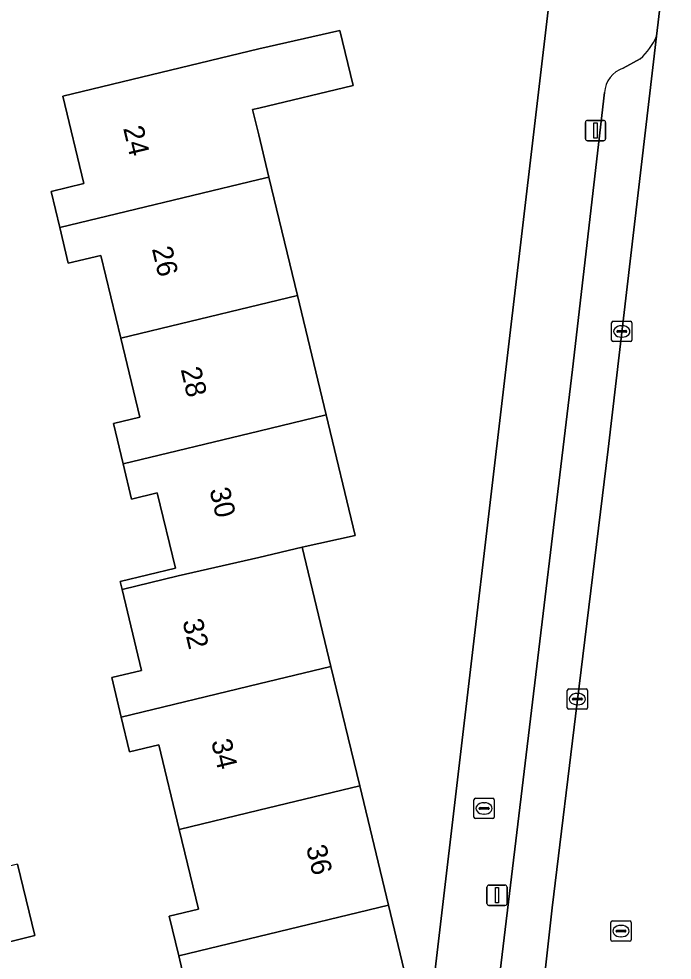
# Model space of a CAD drawing. Extents: x 158031 to 159244, y 380104 to 381214.
# Drawn here: x 158988.18 to 159020.36, y 380669.62 to 380715.96 of the extents above; entities that cross this region are included whole.
import ezdxf

# ---------------------------------------------------------------- set-up
doc = ezdxf.new("R2010")
doc.units = 0
for name, color, linetype in [('IMGEO_Brandkraan', 7, 'Continuous'), ('IMGEO_Erf', 7, 'Continuous'), ('IMGEO_Kolk', 7, 'Continuous'), ('IMGEO_Lichtmast', 7, 'Continuous'), ('IMGEO_Pand', 7, 'Continuous'), ('IMGEO_Pand_nummerreeks', 7, 'Continuous'), ('IMGEO_Parkeervlak_open', 7, 'Continuous'), ('IMGEO_Rijbaan_lokaal_gesloten', 7, 'Continuous'), ('IMGEO_Rioolput', 7, 'Continuous'), ('IMGEO_Voetpad_open', 7, 'Continuous')]:
    doc.layers.add(name, color=color, linetype=linetype)

msp = doc.modelspace()

# ---------------------------------------------------------------- linework, layer by layer
at = {"layer": 'IMGEO_Brandkraan'}
for p, q in [((159010.598, 380676.664), (159010.598, 380677.516)), ((159010.673, 380677.59), (159011.525, 380677.59)), ((159011.086, 380677.37), (159011.111, 380677.37)), ((159011.599, 380677.516), (159011.599, 380676.664)), ((159010.857, 380677.084), (159010.857, 380677.096)), ((159011.295, 380677.047), (159010.897, 380677.047)), ((159010.9, 380677.133), (159011.298, 380677.133)), ((159011.109, 380676.81), (159011.084, 380676.81)), ((159011.341, 380677.096), (159011.341, 380677.084)), ((159011.525, 380676.59), (159010.673, 380676.59))]:
    msp.add_line(p, q, dxfattribs=at)
for points in [[(159010.598, 380676.664), (159010.598, 380677.516)], [(159010.673, 380677.59), (159011.525, 380677.59)], [(159011.599, 380677.516), (159011.599, 380676.664)], [(159011.525, 380676.59), (159010.673, 380676.59)]]:
    msp.add_lwpolyline(points, dxfattribs=at)
for centre, radius, start, end in [((159010.675, 380677.514), 0.0765, 91.552, 178.448), ((159010.675, 380677.514), 0.0765, 91.552, 178.448), ((159011.523, 380677.514), 0.0765, 1.552, 88.448), ((159011.523, 380677.514), 0.0765, 1.552, 88.448), ((159010.897, 380677.093), 0.0403, 85.8775, 175.7526), ((159010.894, 380677.083), 0.0366, 178.938, 274.7102), ((159011.298, 380677.09), 0.043, 264.8664, 352.4533), ((159011.302, 380677.095), 0.0386, 1.7309, 96.639), ((159010.675, 380676.666), 0.0765, 181.552, 268.448), ((159010.675, 380676.666), 0.0765, 181.552, 268.448), ((159011.523, 380676.666), 0.0765, 271.552, 358.448), ((159011.523, 380676.666), 0.0765, 271.552, 358.448)]:
    msp.add_arc(centre, radius, start, end, dxfattribs=at)
for centre, major_axis, ratio, start_param, end_param in [((159011.085, 380677.09), (-0.387, 0.002), 0.722429, 4.712389, 7.853982), ((159011.11, 380677.09), (-0.39, 0.002), 0.717154, 1.570796, 4.712389)]:
    msp.add_ellipse(centre, major_axis=major_axis, ratio=ratio, start_param=start_param, end_param=end_param, dxfattribs=at)
at = {"layer": 'IMGEO_Erf'}
for points in [[(158975.081, 380636.177), (158994.242, 380640.602), (159000, 380641.939), (159005.745, 380643.272), (159007.441, 380658.575), (159014.417, 380717.799)], [(158996.446, 380668.213), (158996.056, 380669.832), (158995.586, 380671.784), (158997.032, 380672.133), (158996.086, 380676.058), (158995.08, 380680.228), (158993.641, 380679.881), (158993.229, 380681.589), (158992.761, 380683.531), (158994.231, 380683.885), (158993.27, 380687.875), (158993.177, 380688.26), (158995.897, 380688.915), (158995.003, 380692.624), (158993.737, 380692.319), (158993.32, 380694.048), (158992.84, 380696.04), (158994.146, 380696.354), (158993.209, 380700.241), (158992.228, 380704.314), (158990.621, 380703.927), (158990.196, 380705.692), (158989.77, 380707.458), (158991.386, 380707.848), (158990.348, 380712.157), (159000, 380714.483), (159003.994, 380715.391), (159004.646, 380712.685), (159000, 380711.566), (158999.699, 380711.494), (159000, 380710.245), (159000.499, 380708.175), (159001.906, 380702.338), (159003.322, 380696.46), (159004.752, 380690.528), (159002.137, 380689.955), (159003.554, 380684.077), (159004.971, 380678.2), (159006.388, 380672.322), (159007.84, 380666.298)], [(158988.111, 380674.34), (158988.972, 380670.827), (158987.115, 380670.372), (158988.283, 380665.457), (158990.173, 380665.921), (158991.041, 380662.381), (158992.502, 380662.739), (158994.286, 380655.461), (158990.936, 380654.64), (158989.148, 380661.931), (158983.198, 380660.531)]]:
    msp.add_lwpolyline(points, dxfattribs=at)
at = {"layer": 'IMGEO_Kolk'}
for p, q in [((159017.38, 380700.146), (159017.38, 380700.998)), ((159017.455, 380701.072), (159018.307, 380701.072)), ((159018.381, 380700.998), (159018.381, 380700.146)), ((159017.639, 380700.566), (159017.639, 380700.578)), ((159018.077, 380700.529), (159017.679, 380700.529)), ((159017.682, 380700.615), (159018.08, 380700.615)), ((159017.868, 380700.852), (159017.893, 380700.852)), ((159018.123, 380700.578), (159018.123, 380700.566)), ((159018.307, 380700.072), (159017.455, 380700.072)), ((159017.891, 380700.292), (159017.866, 380700.292)), ((159015.194, 380682.047), (159015.194, 380682.899)), ((159015.269, 380682.973), (159016.121, 380682.973)), ((159016.195, 380682.899), (159016.195, 380682.047)), ((159015.453, 380682.467), (159015.453, 380682.479)), ((159015.891, 380682.43), (159015.493, 380682.43)), ((159015.496, 380682.516), (159015.894, 380682.516)), ((159015.682, 380682.753), (159015.707, 380682.753)), ((159015.937, 380682.479), (159015.937, 380682.467)), ((159016.121, 380681.973), (159015.269, 380681.973)), ((159015.705, 380682.193), (159015.68, 380682.193))]:
    msp.add_line(p, q, dxfattribs=at)
for points in [[(159017.38, 380700.146), (159017.38, 380700.998)], [(159017.455, 380701.072), (159018.307, 380701.072)], [(159018.381, 380700.998), (159018.381, 380700.146)], [(159018.307, 380700.072), (159017.455, 380700.072)], [(159015.194, 380682.047), (159015.194, 380682.899)], [(159015.269, 380682.973), (159016.121, 380682.973)], [(159016.195, 380682.899), (159016.195, 380682.047)], [(159016.121, 380681.973), (159015.269, 380681.973)]]:
    msp.add_lwpolyline(points, dxfattribs=at)
for centre, radius, start, end in [((159017.457, 380700.996), 0.0765, 91.552, 178.448), ((159017.457, 380700.996), 0.0765, 91.552, 178.448), ((159018.305, 380700.996), 0.0765, 1.552, 88.448), ((159018.305, 380700.996), 0.0765, 1.552, 88.448), ((159017.679, 380700.575), 0.0403, 85.8775, 175.7526), ((159017.676, 380700.565), 0.0366, 178.938, 274.7102), ((159018.08, 380700.572), 0.043, 264.8664, 352.4533), ((159018.084, 380700.577), 0.0386, 1.7309, 96.639), ((159017.457, 380700.148), 0.0765, 181.552, 268.448), ((159017.457, 380700.148), 0.0765, 181.552, 268.448), ((159018.305, 380700.148), 0.0765, 271.552, 358.448), ((159018.305, 380700.148), 0.0765, 271.552, 358.448), ((159015.271, 380682.897), 0.0765, 91.552, 178.448), ((159015.271, 380682.897), 0.0765, 91.552, 178.448), ((159016.119, 380682.897), 0.0765, 1.552, 88.448), ((159016.119, 380682.897), 0.0765, 1.552, 88.448), ((159015.493, 380682.476), 0.0403, 85.8775, 175.7526), ((159015.49, 380682.466), 0.0366, 178.938, 274.7102), ((159015.894, 380682.473), 0.043, 264.8664, 352.4533), ((159015.898, 380682.478), 0.0386, 1.7309, 96.639), ((159015.271, 380682.049), 0.0765, 181.552, 268.448), ((159015.271, 380682.049), 0.0765, 181.552, 268.448), ((159016.119, 380682.049), 0.0765, 271.552, 358.448), ((159016.119, 380682.049), 0.0765, 271.552, 358.448)]:
    msp.add_arc(centre, radius, start, end, dxfattribs=at)
for centre, major_axis, ratio, start_param, end_param in [((159017.867, 380700.572), (-0.387, 0.002), 0.722429, 4.712389, 7.853982), ((159017.892, 380700.572), (-0.39, 0.002), 0.717154, 1.570796, 4.712389), ((159015.681, 380682.473), (-0.387, 0.002), 0.722429, 4.712389, 7.853982), ((159015.706, 380682.473), (-0.39, 0.002), 0.717154, 1.570796, 4.712389)]:
    msp.add_ellipse(centre, major_axis=major_axis, ratio=ratio, start_param=start_param, end_param=end_param, dxfattribs=at)
at = {"layer": 'IMGEO_Lichtmast'}
for p, q in [((159016.09, 380710.063), (159016.09, 380710.863)), ((159016.09, 380710.863), (159016.09, 380710.063)), ((159016.19, 380710.963), (159016.98, 380710.963)), ((159016.98, 380710.963), (159016.19, 380710.963)), ((159017.08, 380710.863), (159017.08, 380710.063)), ((159017.08, 380710.063), (159017.08, 380710.863)), ((159016.98, 380709.963), (159016.19, 380709.963)), ((159016.19, 380709.963), (159016.98, 380709.963)), ((159011.237, 380672.415), (159011.237, 380673.215)), ((159011.237, 380673.215), (159011.237, 380672.415)), ((159011.337, 380673.315), (159012.127, 380673.315)), ((159012.127, 380673.315), (159011.337, 380673.315)), ((159012.227, 380673.215), (159012.227, 380672.415)), ((159012.227, 380672.415), (159012.227, 380673.215)), ((159012.127, 380672.315), (159011.337, 380672.315)), ((159011.337, 380672.315), (159012.127, 380672.315))]:
    msp.add_line(p, q, dxfattribs=at)
for points in [[(159016.51, 380710.838), (159016.66, 380710.838), (159016.66, 380710.088), (159016.51, 380710.088), (159016.51, 380710.838)], [(159011.657, 380673.19), (159011.807, 380673.19), (159011.807, 380672.44), (159011.657, 380672.44), (159011.657, 380673.19)]]:
    msp.add_lwpolyline(points, dxfattribs=at)
for centre, start, end in [((159016.19, 380710.863), 90, 180), ((159016.19, 380710.863), 90, 180), ((159016.98, 380710.863), 0, 90), ((159016.98, 380710.863), 360, 90), ((159016.19, 380710.063), 180, 270), ((159016.19, 380710.063), 180, 270), ((159016.98, 380710.063), 270, 0), ((159016.98, 380710.063), 270, 0), ((159011.337, 380673.215), 90, 180), ((159011.337, 380673.215), 90, 180), ((159012.127, 380673.215), 0, 90), ((159012.127, 380673.215), 360, 90), ((159011.337, 380672.415), 180, 270), ((159011.337, 380672.415), 180, 270), ((159012.127, 380672.415), 270, 0), ((159012.127, 380672.415), 270, 0)]:
    msp.add_arc(centre, 0.1, start, end, dxfattribs=at)
at = {"layer": 'IMGEO_Pand'}
for points in [[(159000.499, 380708.175), (159000, 380710.245), (158999.699, 380711.494), (159000, 380711.566), (159004.646, 380712.685), (159003.994, 380715.391), (159000, 380714.483), (158990.348, 380712.157), (158991.386, 380707.848), (158989.77, 380707.458), (158990.196, 380705.692), (159000, 380708.056)], [(158993.209, 380700.241), (159000, 380701.878), (159001.906, 380702.338), (159000.499, 380708.175), (159000, 380708.056), (158990.196, 380705.692), (158990.621, 380703.927), (158992.228, 380704.314)], [(158993.32, 380694.048), (159000, 380695.659), (159003.322, 380696.46), (159001.906, 380702.338), (159000, 380701.878), (158993.209, 380700.241), (158994.146, 380696.354), (158992.84, 380696.04)], [(158993.32, 380694.048), (158993.737, 380692.319), (158995.003, 380692.624), (158995.897, 380688.915), (158993.177, 380688.26), (158993.27, 380687.875), (158996.031, 380688.539), (159000, 380689.44), (159002.137, 380689.955), (159004.752, 380690.528), (159003.322, 380696.46), (159000, 380695.659)], [(159002.137, 380689.955), (159000, 380689.44), (158996.031, 380688.539), (158993.27, 380687.875), (158994.231, 380683.885), (158992.761, 380683.531), (158993.229, 380681.589), (159000, 380683.221), (159003.554, 380684.077)], [(159004.971, 380678.2), (159003.554, 380684.077), (159000, 380683.221), (158993.229, 380681.589), (158993.641, 380679.881), (158995.08, 380680.228), (158996.086, 380676.058), (159000, 380677.002)], [(159004.971, 380678.2), (159000, 380677.002), (158996.086, 380676.058), (158997.032, 380672.133), (158995.586, 380671.784), (158996.056, 380669.832), (159000, 380670.783), (159006.388, 380672.322)], [(158988.111, 380674.34), (158986.254, 380673.885), (158987.115, 380670.372), (158988.972, 380670.827)], [(158996.056, 380669.832), (158996.446, 380668.213), (158997.878, 380668.558), (158998.926, 380664.209), (158997.269, 380663.81), (158999.027, 380656.52), (159000, 380656.757), (159002.575, 380657.385), (159007.431, 380658.576), (159005.694, 380665.781), (159007.84, 380666.298), (159006.388, 380672.322), (159000, 380670.783)]]:
    msp.add_lwpolyline(points, close=True, dxfattribs=at)
at = {"layer": 'IMGEO_Parkeervlak_open'}
for points in [[(159009.244, 380628.483), (159012.954, 380658.756), (159014.457, 380672.189), (159015.676, 380682.305), (159017.201, 380694.78), (159019.589, 380715.111)], [(159018.783, 380713.996), (159017.946, 380713.538)], [(159017.021, 380712.33), (159015.447, 380698.706), (159010.695, 380659.116), (159010.235, 380655.283), (159007.491, 380632.422)]]:
    msp.add_lwpolyline(points, dxfattribs=at)
for centre, radius, start, end in [((159016.704, 380716.347), 3.139, 311.4769, 336.799), ((159018.444, 380712.199), 1.429, 110.3813, 174.7341)]:
    msp.add_arc(centre, radius, start, end, dxfattribs=at)
at = {"layer": 'IMGEO_Rijbaan_lokaal_gesloten'}
msp.add_lwpolyline([(159020.362, 380722.654), (159020.273, 380720.918), (159019.589, 380715.111), (159017.201, 380694.78), (159015.676, 380682.305), (159014.457, 380672.189), (159012.954, 380658.756), (159009.244, 380628.483), (159008.968, 380626.264), (159008.83, 380625.065)], dxfattribs=at)
at = {"layer": 'IMGEO_Rioolput'}
for p, q in [((159017.341, 380670.625), (159017.341, 380671.477)), ((159017.416, 380671.551), (159018.268, 380671.551)), ((159017.829, 380671.331), (159017.854, 380671.331)), ((159018.342, 380671.477), (159018.342, 380670.625)), ((159017.6, 380671.045), (159017.6, 380671.057)), ((159018.038, 380671.008), (159017.64, 380671.008)), ((159017.643, 380671.094), (159018.041, 380671.094)), ((159017.852, 380670.771), (159017.827, 380670.771)), ((159018.084, 380671.057), (159018.084, 380671.045)), ((159018.268, 380670.551), (159017.416, 380670.551))]:
    msp.add_line(p, q, dxfattribs=at)
for points in [[(159017.341, 380670.625), (159017.341, 380671.477)], [(159017.416, 380671.551), (159018.268, 380671.551)], [(159018.342, 380671.477), (159018.342, 380670.625)], [(159018.268, 380670.551), (159017.416, 380670.551)]]:
    msp.add_lwpolyline(points, dxfattribs=at)
for centre, radius, start, end in [((159017.418, 380671.475), 0.0765, 91.552, 178.448), ((159017.418, 380671.475), 0.0765, 91.552, 178.448), ((159018.266, 380671.475), 0.0765, 1.552, 88.448), ((159018.266, 380671.475), 0.0765, 1.552, 88.448), ((159017.64, 380671.054), 0.0403, 85.8775, 175.7526), ((159017.637, 380671.044), 0.0366, 178.938, 274.7102), ((159018.041, 380671.051), 0.043, 264.8664, 352.4533), ((159018.045, 380671.056), 0.0386, 1.7309, 96.639), ((159017.418, 380670.627), 0.0765, 181.552, 268.448), ((159017.418, 380670.627), 0.0765, 181.552, 268.448), ((159018.266, 380670.627), 0.0765, 271.552, 358.448), ((159018.266, 380670.627), 0.0765, 271.552, 358.448)]:
    msp.add_arc(centre, radius, start, end, dxfattribs=at)
for centre, major_axis, ratio, start_param, end_param in [((159017.828, 380671.051), (-0.387, 0.002), 0.722429, 4.712389, 7.853982), ((159017.853, 380671.051), (-0.39, 0.002), 0.717154, 1.570796, 4.712389)]:
    msp.add_ellipse(centre, major_axis=major_axis, ratio=ratio, start_param=start_param, end_param=end_param, dxfattribs=at)
at = {"layer": 'IMGEO_Voetpad_open'}
for points in [[(159016.211, 380731.509), (159015.626, 380727.04), (159014.417, 380717.799), (159007.441, 380658.575), (159005.745, 380643.272), (159005.505, 380641.913), (159002.9, 380619.584), (159004.124, 380614.975)], [(159019.589, 380715.111), (159020.273, 380720.918), (159020.362, 380722.654)], [(159017.946, 380713.538), (159018.783, 380713.996)], [(159007.491, 380632.422), (159010.235, 380655.283), (159009.74, 380655.346), (159010.2, 380659.179), (159010.695, 380659.116), (159015.447, 380698.706), (159017.021, 380712.33)]]:
    msp.add_lwpolyline(points, dxfattribs=at)
for centre, radius, start, end in [((159016.704, 380716.347), 3.139, 311.4769, 336.799), ((159018.444, 380712.199), 1.429, 110.3813, 174.7341)]:
    msp.add_arc(centre, radius, start, end, dxfattribs=at)

# ---------------------------------------------------------------- texts
at = {"layer": 'IMGEO_Pand_nummerreeks'}
for s, rotation, p in [('24', 283.4302, (158993.316, 380710.579)), ('26', 283.4302, (158994.733, 380704.645)), ('28', 283.4302, (158996.15, 380698.709)), ('30', 283.4302, (158997.567, 380692.775)), ('32', 283.4417, (158996.235, 380686.309)), ('34', 283.4417, (158997.65, 380680.39)), ('36', 283.5537, (159002.324, 380675.183))]:
    msp.add_text(s, height=1, rotation=rotation, dxfattribs=at).set_placement(p)

doc.saveas('drawing.dxf')
